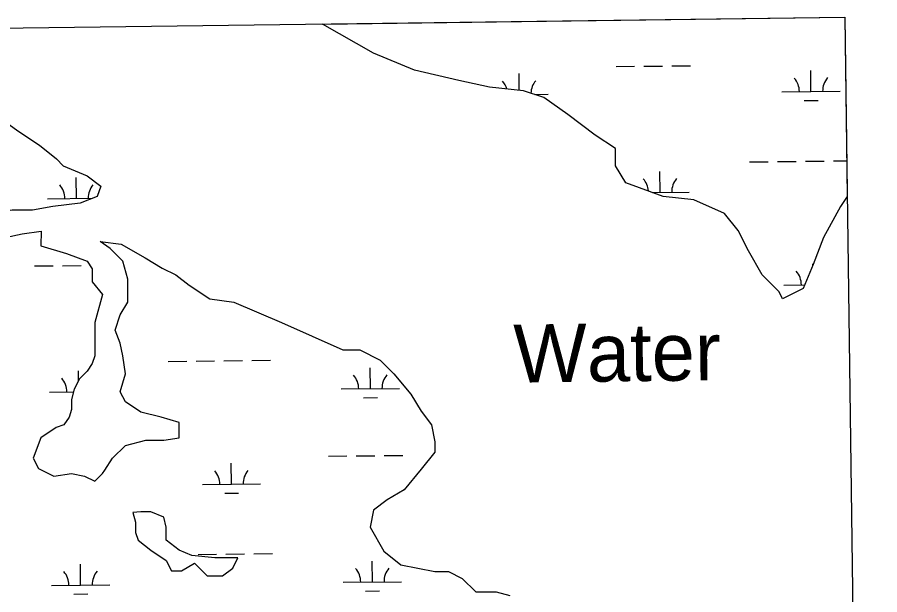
# Model space of a CAD drawing. Extents: x 3734862 to 3772949, y 391520 to 417239.
# Drawn here: x 3769176 to 3770659, y 414454 to 415447 of the extents above; entities that cross this region are included whole.
import ezdxf

# ---------------------------------------------------------------- set-up
doc = ezdxf.new("R2010")
doc.units = 0
for name, color, linetype in [('V-GRID-FRAM', 7, 'Continuous'), ('V-RIVR-IDEN', 7, 'Continuous'), ('V-TOPO-SHOR', 7, 'Continuous'), ('V-WETL-SWMP', 7, 'Continuous')]:
    doc.layers.add(name, color=color, linetype=linetype)

msp = doc.modelspace()

# ---------------------------------------------------------------- linework, layer by layer
at = {"layer": 'V-GRID-FRAM'}
msp.add_lwpolyline([(3738832.3, 415033.8), (3770599.2, 415447.4), (3770843.8, 397266.6), (3739061.1, 396852.8), (3738832.3, 415033.8)], dxfattribs=at)
at = {"layer": 'V-TOPO-SHOR'}
for p, q in [((3769788.2, 415385.5), (3769700.5, 415435.7)), ((3769858.6, 415356.2), (3769788.2, 415385.5)), ((3769934.8, 415338.6), (3769858.6, 415356.2)), ((3769987.6, 415326.8), (3769934.8, 415338.6)), ((3770046.3, 415321), (3769987.6, 415326.8)), ((3770081.5, 415309.2), (3770046.3, 415321)), ((3770122.5, 415279.9), (3770081.5, 415309.2)), ((3770169.4, 415244.7), (3770122.5, 415279.9)), ((3770204.6, 415221.2), (3770169.4, 415244.7)), ((3770204.6, 415191.9), (3770204.6, 415221.2)), ((3770222.2, 415162.5), (3770204.6, 415191.9)), ((3770286.7, 415139), (3770222.2, 415162.5)), ((3770339.5, 415133.2), (3770286.7, 415139)), ((3770392.3, 415109.7), (3770339.5, 415133.2)), ((3770603.3, 415138.9), (3770591.7, 415121.4)), ((3770591.7, 415121.4), (3770562.4, 415068.6)), ((3770415.8, 415080.3), (3770392.3, 415109.7)), ((3769154.8, 415068.6), (3769184.2, 415074.5)), ((3769184.2, 415074.5), (3769216.5, 415079.1)), ((3769216.5, 415079.1), (3769216.3, 415053.9)), ((3770433.4, 415045.1), (3770415.8, 415080.3)), ((3769335.1, 415049.5), (3769317.9, 415061.4)), ((3769317.9, 415061.4), (3769354.2, 415056.9)), ((3769354.2, 415056.9), (3769395.3, 415033.4)), ((3770562.4, 415068.6), (3770544.8, 415021.7)), ((3769216.3, 415053.9), (3769260.3, 415040.7)), ((3769260.3, 415040.7), (3769295.5, 415027.5)), ((3769357.1, 415027.5), (3769335.1, 415049.5)), ((3770456.8, 415004.1), (3770433.4, 415045.1)), ((3769295.5, 415027.5), (3769304.3, 415014.3)), ((3769365.9, 414996.7), (3769357.1, 415027.5)), ((3769395.3, 415033.4), (3769424.6, 415015.8)), ((3769304.3, 415014.3), (3769304.3, 414992.3)), ((3769424.6, 415015.8), (3769448.1, 415004.1)), ((3770544.8, 415021.7), (3770527.2, 414980.6)), ((3769365.9, 414957.1), (3769365.9, 414996.7)), ((3769448.1, 415004.1), (3769471.5, 414986.4)), ((3770486.1, 414974.7), (3770456.8, 415004.1)), ((3769304.3, 414992.3), (3769321.9, 414970.3)), ((3769471.5, 414986.4), (3769506.7, 414963)), ((3769321.9, 414970.3), (3769308.7, 414921.9)), ((3770492, 414963), (3770486.1, 414974.7)), ((3770527.2, 414980.6), (3770492, 414963)), ((3769352.7, 414935.1), (3769365.9, 414957.1)), ((3769506.7, 414963), (3769547.8, 414957.1)), ((3769547.8, 414957.1), (3769629.9, 414921.9)), ((3769308.7, 414921.9), (3769308.7, 414864.6)), ((3769343.9, 414908.7), (3769352.7, 414935.1)), ((3769629.9, 414921.9), (3769735.4, 414874.9)), ((3769352.7, 414886.6), (3769343.9, 414908.7)), ((3769357.1, 414864.6), (3769352.7, 414886.6)), ((3769308.7, 414864.6), (3769304.3, 414851.4)), ((3769361.5, 414833.8), (3769357.1, 414864.6)), ((3769735.4, 414874.9), (3769764.8, 414874.9)), ((3769764.8, 414874.9), (3769800, 414857.3)), ((3769304.3, 414851.4), (3769295.5, 414838.2)), ((3769800, 414857.3), (3769823.4, 414833.9)), ((3769295.5, 414838.2), (3769282.3, 414825)), ((3769352.7, 414803), (3769361.5, 414833.8)), ((3769823.4, 414833.9), (3769852.7, 414798.7)), ((3769282.3, 414825), (3769273.5, 414807.4)), ((3769273.5, 414807.4), (3769269.1, 414789.8)), ((3769269.1, 414789.8), (3769269.1, 414772.2)), ((3769361.5, 414785.4), (3769352.7, 414803)), ((3769852.7, 414798.7), (3769870.3, 414769.3)), ((3769387.9, 414767.8), (3769361.5, 414785.4)), ((3769264.7, 414759), (3769255.9, 414745.8)), ((3769269.1, 414772.2), (3769264.7, 414759)), ((3769423.1, 414759), (3769387.9, 414767.8)), ((3769453.9, 414750.2), (3769423.1, 414759)), ((3769870.3, 414769.3), (3769887.9, 414745.8)), ((3769255.9, 414745.8), (3769242.7, 414741.4)), ((3769453.9, 414723.8), (3769453.9, 414750.2)), ((3769887.9, 414745.8), (3769893.8, 414716.5)), ((3769242.7, 414741.4), (3769216.3, 414723.8)), ((3769216.3, 414723.8), (3769203.1, 414688.5)), ((3769361.5, 414710.5), (3769396.7, 414719.4)), ((3769396.7, 414719.4), (3769427.5, 414719.4)), ((3769427.5, 414719.4), (3769453.9, 414723.8)), ((3769893.8, 414716.5), (3769893.8, 414698.9)), ((3769339.5, 414688.5), (3769361.5, 414710.5)), ((3769203.1, 414688.5), (3769211.9, 414670.9)), ((3769325.9, 414668.2), (3769339.5, 414688.5)), ((3769893.8, 414698.9), (3769870.3, 414669.5)), ((3769211.9, 414670.9), (3769238.3, 414657.7)), ((3769238.3, 414657.7), (3769269.1, 414662.1)), ((3769269.1, 414662.1), (3769291.1, 414657.7)), ((3769291.1, 414657.7), (3769308.7, 414648.9)), ((3769308.7, 414648.9), (3769321.9, 414662.1)), ((3769321.9, 414662.1), (3769325.9, 414668.2)), ((3769870.3, 414669.5), (3769841, 414634.3)), ((3769841, 414634.3), (3769811.7, 414616.7)), ((3769811.7, 414616.7), (3769788.2, 414599.1)), ((3769387.9, 414596.1), (3769374.4, 414594.8)), ((3769405.5, 414596.1), (3769387.9, 414596.1)), ((3769427.5, 414587.3), (3769405.5, 414596.1)), ((3769788.2, 414599.1), (3769782.4, 414569.8)), ((3769374.4, 414594.8), (3769379.1, 414578.5)), ((3769431.9, 414569.7), (3769427.5, 414587.3)), ((3769379.1, 414578.5), (3769379.1, 414560.9)), ((3769431.9, 414547.7), (3769431.9, 414569.7)), ((3769782.4, 414569.8), (3769805.8, 414528.7)), ((3769379.1, 414560.9), (3769383.5, 414547.7)), ((3769383.5, 414547.7), (3769405.5, 414530.1)), ((3769453.9, 414530.1), (3769431.9, 414547.7)), ((3769405.5, 414530.1), (3769431.9, 414512.4)), ((3769475.9, 414521.2), (3769453.9, 414530.1)), ((3769515.5, 414516.8), (3769475.9, 414521.2)), ((3769805.8, 414528.7), (3769835.1, 414505.2)), ((3769431.9, 414512.4), (3769440.7, 414494.8)), ((3769458.3, 414494.8), (3769480.3, 414508)), ((3769480.3, 414508), (3769502.3, 414486)), ((3769555, 414516.8), (3769515.5, 414516.8)), ((3769546.2, 414499.2), (3769555, 414516.8)), ((3769440.7, 414494.8), (3769458.3, 414494.8)), ((3769528.6, 414486), (3769546.2, 414499.2)), ((3769835.1, 414505.2), (3769893.8, 414493.5)), ((3769893.8, 414493.5), (3769917.3, 414493.5)), ((3769917.3, 414493.5), (3769940.7, 414481.7)), ((3769502.3, 414486), (3769528.6, 414486)), ((3769940.7, 414481.7), (3769964.2, 414458.3)), ((3769964.2, 414458.3), (3769999.4, 414458.3)), ((3769999.4, 414458.3), (3770022.8, 414452.4))]:
    msp.add_line(p, q, dxfattribs=at)
msp.add_lwpolyline([(3769113.8, 415115.6), (3769072.7, 415121.4), (3769025.8, 415162.5), (3769008.2, 415186), (3768996.5, 415209.5), (3769002.3, 415244.7), (3769025.8, 415303.4), (3769043.4, 415309.2), (3769072.7, 415309.2), (3769102, 415303.4), (3769137.2, 415279.9), (3769178.3, 415250.5), (3769213.5, 415227.1), (3769242.8, 415203.6), (3769254.5, 415191.9), (3769295.6, 415174.2), (3769319, 415156.6), (3769313.2, 415139), (3769283.9, 415127.3), (3769236.9, 415121.4), (3769201.7, 415115.6), (3769166.6, 415115.6), (3769131.4, 415109.7)], close=True, dxfattribs=at)
at = {"layer": 'V-WETL-SWMP'}
for p, q in [((3769700.5, 415435.7), (3770599.2, 415447.4)), ((3770599.2, 415447.4), (3770603.3, 415138.9)), ((3769788.2, 415385.5), (3769700.5, 415435.7)), ((3769858.6, 415356.2), (3769788.2, 415385.5)), ((3769934.8, 415338.6), (3769858.6, 415356.2)), ((3770205.5, 415362.5), (3770237.5, 415362.9)), ((3770253.5, 415363), (3770285.5, 415363.4)), ((3770301.5, 415363.6), (3770333.5, 415363.9)), ((3770540.8, 415319.6), (3770540.5, 415355.6)), ((3769987.6, 415326.8), (3769934.8, 415338.6)), ((3770038.9, 415321.7), (3770038.6, 415350.3)), ((3770046.3, 415321), (3769987.6, 415326.8)), ((3770081.5, 415309.2), (3770046.3, 415321)), ((3770065.3, 415314.6), (3770089, 415314.9)), ((3770122.5, 415279.9), (3770081.5, 415309.2)), ((3770490.8, 415319.1), (3770590.8, 415320.2)), ((3770529, 415304.1), (3770553, 415304.3)), ((3770169.4, 415244.7), (3770122.5, 415279.9)), ((3770204.6, 415221.2), (3770169.4, 415244.7)), ((3770204.6, 415191.9), (3770204.6, 415221.2)), ((3770222.2, 415162.5), (3770204.6, 415191.9)), ((3770435.3, 415198.5), (3770467.3, 415198.8)), ((3770483.3, 415199), (3770515.3, 415199.3)), ((3770531.3, 415199.5), (3770563.3, 415199.8)), ((3770579.3, 415200), (3770602.5, 415200.2)), ((3770281.2, 415146.1), (3770280.8, 415182.1)), ((3769277.5, 415135.5), (3769277.1, 415171.5)), ((3770286.7, 415139), (3770222.2, 415162.5)), ((3770267.8, 415145.9), (3770331.2, 415146.6)), ((3769227.5, 415134.9), (3769305, 415135.8)), ((3770339.5, 415133.2), (3770286.7, 415139)), ((3770392.3, 415109.7), (3770339.5, 415133.2)), ((3770603.3, 415138.9), (3770591.7, 415121.4)), ((3770591.7, 415121.4), (3770562.4, 415068.6)), ((3770415.8, 415080.3), (3770392.3, 415109.7)), ((3769154.8, 415068.6), (3769184.2, 415074.5)), ((3769184.2, 415074.5), (3769216.5, 415079.1)), ((3769216.5, 415079.1), (3769216.3, 415053.9)), ((3770433.4, 415045.1), (3770415.8, 415080.3)), ((3769335.1, 415049.5), (3769317.9, 415061.4)), ((3769317.9, 415061.4), (3769354.2, 415056.9)), ((3769354.2, 415056.9), (3769395.3, 415033.4)), ((3770562.4, 415068.6), (3770544.8, 415021.7)), ((3769216.3, 415053.9), (3769260.3, 415040.7)), ((3769260.3, 415040.7), (3769295.5, 415027.5)), ((3769357.1, 415027.5), (3769335.1, 415049.5)), ((3770456.8, 415004.1), (3770433.4, 415045.1)), ((3769295.5, 415027.5), (3769304.3, 415014.3)), ((3769365.9, 414996.7), (3769357.1, 415027.5)), ((3769395.3, 415033.4), (3769424.6, 415015.8)), ((3769205.3, 415019.3), (3769237.3, 415019.6)), ((3769253.3, 415019.8), (3769285.3, 415020.1)), ((3769304.3, 415014.3), (3769304.3, 414992.3)), ((3769424.6, 415015.8), (3769448.1, 415004.1)), ((3770544.8, 415021.7), (3770527.2, 414980.6)), ((3770544, 415019.8), (3770544, 415023)), ((3769365.9, 414957.1), (3769365.9, 414996.7)), ((3769448.1, 415004.1), (3769471.5, 414986.4)), ((3770486.1, 414974.7), (3770456.8, 415004.1)), ((3769304.3, 414992.3), (3769321.9, 414970.3)), ((3769471.5, 414986.4), (3769506.7, 414963)), ((3770494.4, 414986.5), (3770529.9, 414986.8)), ((3769321.9, 414970.3), (3769308.7, 414921.9)), ((3770492, 414963), (3770486.1, 414974.7)), ((3770527.2, 414980.6), (3770492, 414963)), ((3769352.7, 414935.1), (3769365.9, 414957.1)), ((3769506.7, 414963), (3769547.8, 414957.1)), ((3769547.8, 414957.1), (3769629.9, 414921.9)), ((3769308.7, 414921.9), (3769308.7, 414864.6)), ((3769343.9, 414908.7), (3769352.7, 414935.1)), ((3769629.9, 414921.9), (3769735.4, 414874.9)), ((3769352.7, 414886.6), (3769343.9, 414908.7)), ((3769357.1, 414864.6), (3769352.7, 414886.6)), ((3769308.7, 414864.6), (3769304.3, 414851.4)), ((3769361.5, 414833.8), (3769357.1, 414864.6)), ((3769735.4, 414874.9), (3769764.8, 414874.9)), ((3769764.8, 414874.9), (3769800, 414857.3)), ((3769304.3, 414851.4), (3769295.5, 414838.2)), ((3769435, 414855.2), (3769467, 414855.5)), ((3769483, 414855.7), (3769515, 414856)), ((3769531, 414856.2), (3769563, 414856.5)), ((3769579, 414856.7), (3769611, 414857.1)), ((3769800, 414857.3), (3769823.4, 414833.9)), ((3769280.8, 414822), (3769280.6, 414838.8)), ((3769295.5, 414838.2), (3769282.3, 414825)), ((3769352.7, 414803), (3769361.5, 414833.8)), ((3769782.9, 414808.1), (3769782.5, 414844.1)), ((3769823.4, 414833.9), (3769852.7, 414798.7)), ((3769282.3, 414825), (3769273.5, 414807.4)), ((3769273.5, 414807.4), (3769269.1, 414789.8)), ((3769732.9, 414807.6), (3769832.9, 414808.6)), ((3769231, 414802.3), (3769272.3, 414802.7)), ((3769269.1, 414789.8), (3769269.1, 414772.2)), ((3769361.5, 414785.4), (3769352.7, 414803)), ((3769771, 414792.6), (3769795, 414792.8)), ((3769852.7, 414798.7), (3769870.3, 414769.3)), ((3769387.9, 414767.8), (3769361.5, 414785.4)), ((3769264.7, 414759), (3769255.9, 414745.8)), ((3769269.1, 414772.2), (3769264.7, 414759)), ((3769423.1, 414759), (3769387.9, 414767.8)), ((3769453.9, 414750.2), (3769423.1, 414759)), ((3769870.3, 414769.3), (3769887.9, 414745.8)), ((3769255.9, 414745.8), (3769242.7, 414741.4)), ((3769453.9, 414723.8), (3769453.9, 414750.2)), ((3769887.9, 414745.8), (3769893.8, 414716.5)), ((3769242.7, 414741.4), (3769216.3, 414723.8)), ((3769216.3, 414723.8), (3769203.1, 414688.5)), ((3769361.5, 414710.5), (3769396.7, 414719.4)), ((3769396.7, 414719.4), (3769427.5, 414719.4)), ((3769427.5, 414719.4), (3769453.9, 414723.8)), ((3769893.8, 414716.5), (3769893.8, 414698.9)), ((3769339.5, 414688.5), (3769361.5, 414710.5)), ((3769203.1, 414688.5), (3769211.9, 414670.9)), ((3769325.9, 414668.2), (3769339.5, 414688.5)), ((3769710.7, 414691.9), (3769742.7, 414692.3)), ((3769758.7, 414692.4), (3769790.7, 414692.8)), ((3769806.7, 414692.9), (3769838.7, 414693.3)), ((3769893.8, 414698.9), (3769870.3, 414669.5)), ((3769211.9, 414670.9), (3769238.3, 414657.7)), ((3769544.1, 414643.7), (3769543.7, 414679.7)), ((3769238.3, 414657.7), (3769269.1, 414662.1)), ((3769269.1, 414662.1), (3769291.1, 414657.7)), ((3769291.1, 414657.7), (3769308.7, 414648.9)), ((3769308.7, 414648.9), (3769321.9, 414662.1)), ((3769321.9, 414662.1), (3769325.9, 414668.2)), ((3769870.3, 414669.5), (3769841, 414634.3)), ((3769494.1, 414643.2), (3769594.1, 414644.3)), ((3769532.3, 414628.2), (3769556.3, 414628.4)), ((3769841, 414634.3), (3769811.7, 414616.7)), ((3769811.7, 414616.7), (3769788.2, 414599.1)), ((3769387.9, 414596.1), (3769374.4, 414594.8)), ((3769405.5, 414596.1), (3769387.9, 414596.1)), ((3769427.5, 414587.3), (3769405.5, 414596.1)), ((3769788.2, 414599.1), (3769782.4, 414569.8)), ((3769374.4, 414594.8), (3769379.1, 414578.5)), ((3769431.9, 414569.7), (3769427.5, 414587.3)), ((3769379.1, 414578.5), (3769379.1, 414560.9)), ((3769431.9, 414547.7), (3769431.9, 414569.7)), ((3769782.4, 414569.8), (3769805.8, 414528.7)), ((3769379.1, 414560.9), (3769383.5, 414547.7)), ((3769383.5, 414547.7), (3769405.5, 414530.1)), ((3769453.9, 414530.1), (3769431.9, 414547.7)), ((3769405.5, 414530.1), (3769431.9, 414512.4)), ((3769475.9, 414521.2), (3769453.9, 414530.1)), ((3769515.5, 414516.8), (3769475.9, 414521.2)), ((3769486.5, 414523), (3769518.5, 414523.4)), ((3769534.5, 414523.5), (3769566.5, 414523.9)), ((3769582.5, 414524.1), (3769614.5, 414524.4)), ((3769805.8, 414528.7), (3769835.1, 414505.2)), ((3769431.9, 414512.4), (3769440.7, 414494.8)), ((3769458.3, 414494.8), (3769480.3, 414508)), ((3769480.3, 414508), (3769502.3, 414486)), ((3769555, 414516.8), (3769515.5, 414516.8)), ((3769546.2, 414499.2), (3769555, 414516.8)), ((3769786.4, 414475.5), (3769786, 414511.5)), ((3769284.5, 414470.2), (3769284.1, 414506.2)), ((3769440.7, 414494.8), (3769458.3, 414494.8)), ((3769528.6, 414486), (3769546.2, 414499.2)), ((3769835.1, 414505.2), (3769893.8, 414493.5)), ((3769893.8, 414493.5), (3769917.3, 414493.5)), ((3769917.3, 414493.5), (3769940.7, 414481.7)), ((3769502.3, 414486), (3769528.6, 414486)), ((3769940.7, 414481.7), (3769964.2, 414458.3)), ((3769234.5, 414469.6), (3769334.5, 414470.7)), ((3769736.4, 414474.9), (3769836.4, 414476)), ((3769272.7, 414454.6), (3769296.7, 414454.9)), ((3769774.5, 414459.9), (3769798.5, 414460.2)), ((3769964.2, 414458.3), (3769999.4, 414458.3)), ((3769999.4, 414458.3), (3770022.8, 414452.4))]:
    msp.add_line(p, q, dxfattribs=at)
msp.add_lwpolyline([(3769113.8, 415115.6), (3769072.7, 415121.4), (3769025.8, 415162.5), (3769008.2, 415186), (3768996.5, 415209.5), (3769002.3, 415244.7), (3769025.8, 415303.4), (3769043.4, 415309.2), (3769072.7, 415309.2), (3769102, 415303.4), (3769137.2, 415279.9), (3769178.3, 415250.5), (3769213.5, 415227.1), (3769242.8, 415203.6), (3769254.5, 415191.9), (3769295.6, 415174.2), (3769319, 415156.6), (3769313.2, 415139), (3769283.9, 415127.3), (3769236.9, 415121.4), (3769201.7, 415115.6), (3769166.6, 415115.6), (3769131.4, 415109.7)], close=True, dxfattribs=at)
for centre, start, end in [((3769983.7, 415314.2), 15.7877, 41.377), ((3770094.2, 415315.4), 139.8334, 177.8519), ((3770485.6, 415319.5), 359.8334, 41.377), ((3770596.1, 415320.7), 139.8334, 181.377), ((3769332.7, 415136.5), 139.8334, 181.377), ((3770226, 415146), 3.857, 41.377), ((3770336.5, 415147.1), 139.8334, 181.377), ((3769222.2, 415135.4), 359.8334, 41.377), ((3770489.1, 414986.9), 359.8334, 41.377), ((3769225.7, 414802.7), 359.8334, 41.377), ((3769727.6, 414808), 359.8334, 41.377), ((3769838.1, 414809.2), 139.8334, 181.377), ((3769488.9, 414643.6), 359.8334, 41.377), ((3769599.3, 414644.8), 139.8334, 181.377), ((3769229.2, 414470.1), 359.8334, 41.377), ((3769339.7, 414471.2), 139.8334, 181.377), ((3769731.1, 414475.4), 359.8334, 41.377), ((3769841.6, 414476.5), 139.8334, 181.377)]:
    msp.add_arc(centre, 35.2, start, end, dxfattribs=at)

# ---------------------------------------------------------------- texts
at = {"layer": 'V-RIVR-IDEN'}
msp.add_text('Water', height=100, rotation=0.7119, dxfattribs=at).set_placement((3770029.6, 414818.4))

doc.saveas('drawing.dxf')
